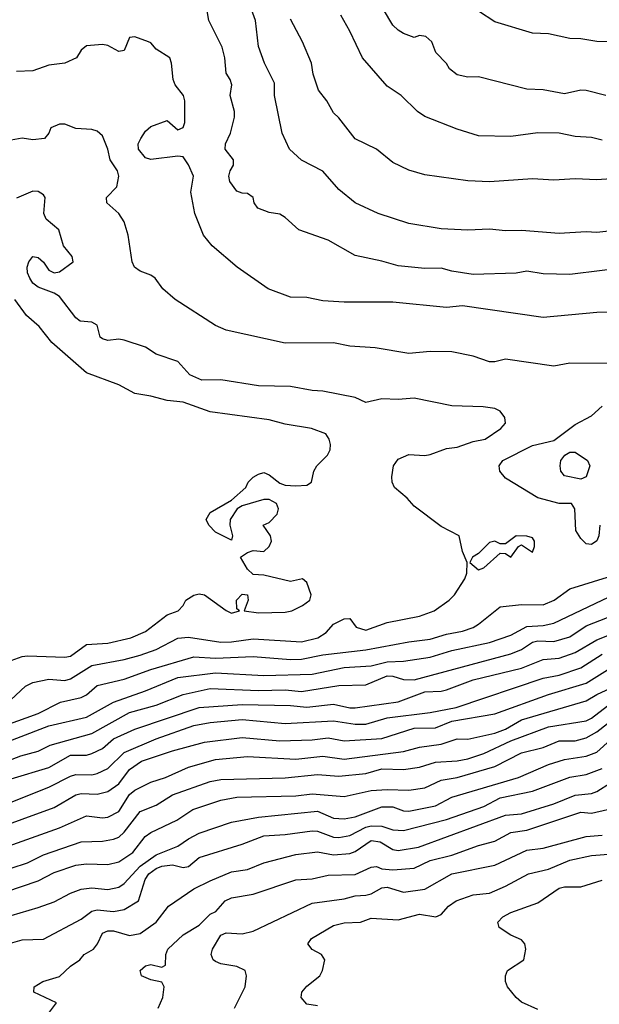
# Model space of a CAD drawing. Header units: metres. Extents: x -46681 to -43747, y -240911 to -237677.
# Tile 741 of 1056: x -46336 to -46282, y -237983 to -237891. Entities that reach past the tile are written whole.
import ezdxf

# ---------------------------------------------------------------- set-up
doc = ezdxf.new("R2010")
doc.units = ezdxf.units.M
doc.layers.add('CONTOUR_INDEX', color=1, linetype='Continuous')
doc.layers.add('CONTOUR_INTER', color=3, linetype='Continuous')

msp = doc.modelspace()

# ---------------------------------------------------------------- linework, layer by layer
at = {"layer": 'CONTOUR_INDEX'}
for points, elevation in [([(-46281.267, -237898.02), (-46283.095, -237897.538), (-46283.595, -237897.52), (-46285.095, -237897.867), (-46287.095, -237897.493), (-46288.595, -237897.441), (-46293.095, -237896.279), (-46294.095, -237896.316), (-46295.095, -237896.096), (-46295.794, -237895.52), (-46296.095, -237895.036), (-46297.076, -237894.02), (-46297.449, -237893.02), (-46298.002, -237892.52), (-46298.595, -237892.428), (-46299.095, -237892.6), (-46300.095, -237892.244), (-46300.595, -237891.93), (-46301.095, -237891.453), (-46301.935, -237890.02)], 75), ([(-46280.095, -237918.199), (-46282.095, -237918.234), (-46287.095, -237918.678), (-46294.595, -237917.592), (-46296.095, -237917.765), (-46301.095, -237917.27), (-46305.595, -237917.279), (-46307.595, -237917.152), (-46309.095, -237916.845), (-46310.595, -237916.793), (-46312.68, -237916.02), (-46315.577, -237914.02), (-46317.891, -237912.02), (-46318.71, -237911.02), (-46319.497, -237909.02), (-46319.897, -237907.02), (-46319.625, -237905.52), (-46320.095, -237904.473), (-46320.595, -237903.733), (-46321.095, -237903.675), (-46323.595, -237903.966), (-46324.095, -237903.836), (-46324.757, -237903.02), (-46324.79, -237902.52), (-46324.541, -237902.02), (-46324.095, -237901.345), (-46323.595, -237900.91), (-46322.095, -237900.334), (-46321.095, -237901.222), (-46320.595, -237901.01), (-46320.444, -237900.52), (-46320.433, -237898.52), (-46320.562, -237898.02), (-46321.35, -237897.02), (-46321.536, -237896.52), (-46321.677, -237895.02), (-46321.847, -237894.52), (-46323.095, -237893.715), (-46323.595, -237893.112), (-46323.816, -237893.02), (-46325.095, -237892.564), (-46325.595, -237892.618), (-46326.095, -237893.828), (-46326.595, -237893.928), (-46327.595, -237893.371), (-46328.095, -237893.266), (-46329.595, -237893.404), (-46330.095, -237893.795), (-46330.511, -237894.52), (-46331.595, -237895.016), (-46333.095, -237895.202), (-46334.595, -237895.712), (-46336.095, -237895.77)], 70), ([(-46285.068, -237931.52), (-46284.595, -237931.221), (-46284.095, -237931.242), (-46282.948, -237932.02), (-46282.739, -237932.52), (-46283.095, -237933.545), (-46283.595, -237933.751), (-46285.095, -237933.434), (-46285.443, -237933.02), (-46285.511, -237932.52), (-46285.44, -237932.02), (-46285.068, -237931.52)], 70), ([(-46339.095, -237959.033), (-46333.095, -237956.728), (-46329.595, -237955.91), (-46327.095, -237954.517), (-46324.095, -237953.477), (-46321.095, -237952.236), (-46317.595, -237951.802), (-46313.095, -237952.043), (-46308.595, -237951.91), (-46305.595, -237951.282), (-46303.095, -237951.143), (-46301.595, -237950.757), (-46300.095, -237950.708), (-46297.595, -237950.317), (-46295.595, -237949.719), (-46292.095, -237948.955), (-46290.095, -237948.287), (-46288.595, -237947.461), (-46287.095, -237947.382), (-46286.095, -237947.166), (-46277.095, -237942.872)], 70), ([(-46339.095, -237968.698), (-46332.095, -237966.235), (-46329.595, -237965.1), (-46328.095, -237965.292), (-46327.595, -237965.218), (-46326.595, -237964.713), (-46325.595, -237963.124), (-46325.095, -237962.73), (-46323.595, -237961.973), (-46322.25, -237961.52), (-46320.095, -237960.56), (-46317.595, -237959.859), (-46314.595, -237959.589), (-46310.095, -237959.835), (-46307.595, -237959.561), (-46305.595, -237959.829), (-46300.095, -237959.123), (-46298.595, -237958.703), (-46296.595, -237958.426), (-46295.095, -237957.949), (-46294.095, -237957.954), (-46291.595, -237957.418), (-46290.603, -237957.02), (-46289.095, -237956.165), (-46283.095, -237954.403), (-46282.095, -237953.792), (-46279.595, -237952.653)], 75), ([(-46333.117, -237983.52), (-46332.382, -237982.52), (-46334.5, -237981.52), (-46334.456, -237981.02), (-46333.662, -237980.52), (-46332.095, -237980.06), (-46331.095, -237979.121), (-46330.216, -237978.52), (-46329.797, -237978.02), (-46328.954, -237977.52), (-46328.559, -237977.02), (-46328.095, -237976.018), (-46327.595, -237975.818), (-46327.095, -237975.809), (-46325.595, -237976.258), (-46324.595, -237976.078), (-46323.113, -237975.02), (-46321.962, -237973.52), (-46319.595, -237971.89), (-46318.095, -237971.149), (-46316.095, -237970.314), (-46314.595, -237970.117), (-46313.095, -237969.483), (-46310.095, -237968.696), (-46308.095, -237968.469), (-46306.595, -237968.739), (-46305.095, -237968.608), (-46304.595, -237968.42), (-46303.095, -237967.394), (-46302.272, -237967.52), (-46301.095, -237968.23), (-46300.595, -237968.328), (-46298.701, -237968.02), (-46290.595, -237965.028), (-46289.095, -237964.921), (-46286.095, -237963.983), (-46284.095, -237963.177), (-46282.595, -237963.028), (-46282.095, -237962.84), (-46280.823, -237962.02)], 80)]:
    msp.add_lwpolyline(points, dxfattribs=dict(at, elevation=elevation))
at = {"layer": 'CONTOUR_INTER'}
for points, elevation in [([(-46279.595, -237910.492), (-46282.095, -237910.764), (-46283.095, -237910.705), (-46285.595, -237910.866), (-46289.095, -237910.578), (-46290.595, -237910.609), (-46292.095, -237910.466), (-46294.095, -237910.555), (-46296.595, -237910.42), (-46299.595, -237909.924), (-46302.436, -237909.02), (-46304.595, -237908.002), (-46306.095, -237906.757), (-46307.595, -237905.068), (-46309.595, -237904.042), (-46310.711, -237903.02), (-46311.373, -237901.52), (-46312.08, -237898.02), (-46312.095, -237896.856), (-46313.033, -237895.02), (-46313.595, -237893.441), (-46313.859, -237891.02), (-46314.778, -237888.52)], 72), ([(-46278.595, -237913.93), (-46284.595, -237914.681), (-46287.095, -237914.615), (-46288.595, -237914.387), (-46289.595, -237914.563), (-46293.595, -237914.674), (-46295.595, -237914.386), (-46296.595, -237914.107), (-46298.095, -237914.141), (-46300.595, -237913.889), (-46302.095, -237913.431), (-46304.595, -237912.934), (-46307.095, -237911.505), (-46309.835, -237910.52), (-46311.095, -237909.379), (-46311.595, -237909.079), (-46312.595, -237908.923), (-46313.639, -237908.52), (-46313.993, -237908.02), (-46314.095, -237907.519), (-46314.595, -237907.141), (-46315.095, -237907.121), (-46315.595, -237906.915), (-46316.25, -237906.02), (-46316.34, -237905.52), (-46316.214, -237905.02), (-46315.9, -237904.52), (-46315.92, -237904.02), (-46316.671, -237903.02), (-46316.651, -237902.52), (-46316.179, -237901.52), (-46315.829, -237900.02), (-46315.818, -237899.52), (-46316.215, -237898.02), (-46316.075, -237897.02), (-46316.221, -237896.52), (-46316.595, -237895.926), (-46316.721, -237894.52), (-46316.955, -237893.52), (-46318.214, -237891.02), (-46318.543, -237889.02)], 71), ([(-46280.595, -237893.024), (-46282.095, -237892.996), (-46283.595, -237892.724), (-46284.595, -237892.694), (-46286.595, -237892.267), (-46288.095, -237892.216), (-46291.595, -237891.154), (-46293.095, -237890.147)], 76), ([(-46278.095, -237905.594), (-46282.095, -237905.876), (-46284.095, -237905.784), (-46286.095, -237905.901), (-46288.095, -237905.773), (-46292.095, -237906.062), (-46294.095, -237905.956), (-46298.095, -237905.395), (-46299.595, -237904.962), (-46301.095, -237904.267), (-46302.595, -237903.007), (-46304.595, -237902.05), (-46306.095, -237900.098), (-46306.595, -237899.637), (-46307.231, -237898.52), (-46308, -237897.52), (-46308.495, -237896.02), (-46308.637, -237895.02), (-46309.503, -237893.02), (-46310.595, -237890.917)], 73), ([(-46281.595, -237902.179), (-46282.595, -237901.918), (-46284.095, -237901.832), (-46285.595, -237901.534), (-46287.595, -237901.496), (-46290.095, -237901.832), (-46293.095, -237901.78), (-46295.095, -237901.143), (-46298.095, -237899.968), (-46298.783, -237899.52), (-46300.299, -237898.02), (-46301.595, -237897.146), (-46303.917, -237894.52), (-46305.095, -237892.034), (-46305.923, -237890.52)], 74), ([(-46281.095, -237922.97), (-46284.595, -237922.959), (-46286.095, -237923.218), (-46290.595, -237922.576), (-46291.595, -237922.825), (-46292.095, -237922.813), (-46293.595, -237922.295), (-46295.595, -237921.895), (-46297.595, -237921.852), (-46299.595, -237922.038), (-46302.729, -237921.52), (-46305.095, -237921.362), (-46306.595, -237921.062), (-46311.095, -237921.093), (-46316.595, -237919.873), (-46317.595, -237919.45), (-46321.341, -237917.02), (-46322.496, -237916.02), (-46323.211, -237915.02), (-46323.595, -237914.748), (-46324.595, -237914.385), (-46325.113, -237914.02), (-46325.35, -237913.52), (-46325.701, -237911.02), (-46326.095, -237909.794), (-46326.582, -237909.02), (-46327.716, -237908.02), (-46327.732, -237907.52), (-46326.779, -237906.52), (-46326.599, -237905.52), (-46326.693, -237905.02), (-46327.387, -237904.02), (-46327.609, -237903.02), (-46328.095, -237901.766), (-46328.595, -237901.325), (-46329.095, -237901.182), (-46330.595, -237901.102), (-46331.595, -237900.694), (-46332.095, -237900.672), (-46332.923, -237901.02), (-46333.095, -237901.533), (-46333.498, -237902.02), (-46334.595, -237902.146), (-46335.595, -237901.986), (-46336.595, -237902.185)], 69), ([(-46337.095, -237954.748), (-46335.275, -237953.02), (-46334.595, -237952.677), (-46333.095, -237952.374), (-46331.595, -237952.512), (-46331.095, -237952.334), (-46329.095, -237951.111), (-46326.095, -237950.555), (-46324.595, -237950.149), (-46323.095, -237949.602), (-46321.095, -237948.57), (-46320.095, -237948.479), (-46317.095, -237948.929), (-46316.095, -237948.903), (-46314.095, -237948.61), (-46309.595, -237948.905), (-46308.071, -237948.52), (-46307.281, -237948.02), (-46306.595, -237947.242), (-46305.595, -237946.762), (-46305.095, -237946.726), (-46304.499, -237947.52), (-46303.595, -237947.811), (-46301.595, -237947.11), (-46298.599, -237946.52), (-46297.224, -237946.02), (-46295.837, -237945.02), (-46295.343, -237944.52), (-46294.386, -237943.02), (-46294.195, -237942.52), (-46294.157, -237941.52), (-46294.595, -237940.479), (-46294.9, -237939.02), (-46296.595, -237938.161), (-46299.095, -237936.267), (-46299.751, -237935.52), (-46300.913, -237934.52), (-46301.142, -237934.02), (-46301.188, -237933.52), (-46301.03, -237932.52), (-46300.595, -237931.877), (-46299.595, -237931.45), (-46298.095, -237931.537), (-46297.595, -237931.458), (-46296.095, -237930.892), (-46295.095, -237930.758), (-46293.595, -237930.235), (-46292.482, -237930.02), (-46291.037, -237929.02), (-46290.604, -237928.52), (-46290.655, -237928.02), (-46291.095, -237927.408), (-46291.595, -237927.175), (-46292.684, -237927.02), (-46295.595, -237926.926), (-46299.095, -237926.206), (-46300.595, -237926.337), (-46302.095, -237926.253), (-46303.595, -237926.625), (-46304.595, -237926.137), (-46307.595, -237925.541), (-46308.595, -237925.505), (-46310.595, -237925.128), (-46313.595, -237925.053), (-46317.095, -237924.51), (-46318.844, -237924.52), (-46319.967, -237924.02), (-46321.095, -237922.794), (-46323.095, -237922.099), (-46324.095, -237921.451), (-46326.095, -237920.793), (-46326.595, -237920.718), (-46327.595, -237920.85), (-46328.095, -237920.689), (-46328.318, -237920.52), (-46328.595, -237919.419), (-46329.095, -237919.14), (-46330.182, -237919.02), (-46330.595, -237918.716), (-46332.095, -237916.75), (-46332.595, -237916.437), (-46334.095, -237915.859), (-46334.595, -237915.507), (-46334.883, -237915.02), (-46335.088, -237914.52), (-46335.114, -237914.02), (-46334.96, -237913.52), (-46334.595, -237913.026), (-46334.095, -237913.102), (-46333.595, -237913.54), (-46333.095, -237914.288), (-46332.595, -237914.54), (-46332.095, -237914.438), (-46330.832, -237913.52), (-46330.916, -237913.02), (-46331.719, -237912.02), (-46332.154, -237910.52), (-46333.353, -237909.52), (-46333.578, -237909.02), (-46333.447, -237907.52), (-46333.595, -237907.272), (-46334.095, -237906.972), (-46334.595, -237906.94), (-46336.095, -237907.587)], 68), ([(-46336.595, -237950.638), (-46335.595, -237950.263), (-46335.095, -237950.2), (-46331.595, -237950.327), (-46331.095, -237950.236), (-46329.595, -237949.155), (-46327.595, -237949.038), (-46325.47, -237948.52), (-46324.095, -237947.94), (-46322.095, -237946.375), (-46321.06, -237946.02), (-46320.609, -237945.52), (-46320.359, -237945.02), (-46319.595, -237944.543), (-46319.095, -237944.44), (-46318.595, -237944.51), (-46316.595, -237945.99), (-46316.095, -237946.234), (-46315.365, -237946.02), (-46315.595, -237945.82), (-46315.623, -237945.02), (-46315.095, -237944.447), (-46314.595, -237944.524), (-46314.542, -237945.02), (-46314.906, -237946.02), (-46313.595, -237946.21), (-46311.095, -237946.131), (-46310.494, -237946.02), (-46309.496, -237945.52), (-46308.805, -237945.02), (-46308.673, -237944.52), (-46309.095, -237943.362), (-46309.499, -237943.02), (-46310.595, -237943.276), (-46313.095, -237942.677), (-46314.095, -237942.634), (-46314.595, -237942.132), (-46315.264, -237941.02), (-46314.595, -237940.572), (-46314.095, -237940.396), (-46313.095, -237940.485), (-46312.595, -237940.022), (-46312.386, -237939.52), (-46312.46, -237939.02), (-46313.154, -237938.02), (-46312.595, -237937.786), (-46311.851, -237937.02), (-46311.719, -237936.52), (-46311.916, -237936.02), (-46312.595, -237935.653), (-46313.095, -237935.643), (-46315.095, -237936.224), (-46315.582, -237936.52), (-46316.223, -237937.52), (-46316.242, -237938.02), (-46316.014, -237939.02), (-46316.095, -237939.436), (-46317.595, -237938.698), (-46318.217, -237938.02), (-46318.451, -237937.52), (-46318.095, -237936.846), (-46316.095, -237935.72), (-46314.758, -237934.52), (-46314.554, -237934.02), (-46314.095, -237933.562), (-46313.595, -237933.29), (-46313.095, -237933.128), (-46312.595, -237933.353), (-46311.595, -237934.119), (-46311.095, -237934.298), (-46310.095, -237934.379), (-46309.095, -237934.298), (-46308.656, -237934.02), (-46308.442, -237933.02), (-46308.167, -237932.52), (-46307.158, -237931.52), (-46306.917, -237931.02), (-46306.872, -237930.52), (-46306.992, -237930.02), (-46307.329, -237929.52), (-46308.659, -237929.02), (-46311.095, -237928.628), (-46312.595, -237928.227), (-46318.095, -237927.464), (-46320.595, -237926.59), (-46322.095, -237926.429), (-46323.595, -237926.012), (-46325.095, -237925.767), (-46326.595, -237924.964), (-46329.595, -237923.854), (-46332.835, -237921.02), (-46334.004, -237919.52), (-46335.171, -237918.52), (-46336.254, -237917.02)], 67), ([(-46281.798, -237938.02), (-46281.914, -237939.02), (-46282.095, -237939.492), (-46282.595, -237939.825), (-46283.095, -237939.775), (-46283.595, -237939.29), (-46284.034, -237938.52), (-46284.151, -237936.52), (-46284.436, -237936.02), (-46285.595, -237936.028), (-46287.595, -237935.489), (-46290.595, -237933.656), (-46291.113, -237933.02), (-46291.191, -237932.52), (-46290.844, -237932.02), (-46288.095, -237930.612), (-46286.095, -237930.14), (-46284.095, -237928.654), (-46282.595, -237927.866), (-46281.595, -237926.941)], 69), ([(-46289.595, -237939.018), (-46290.595, -237939.779), (-46291.095, -237939.766), (-46291.595, -237939.52), (-46292.095, -237939.662), (-46293.095, -237940.66), (-46293.673, -237941.02), (-46293.927, -237941.52), (-46293.095, -237942.199), (-46292.595, -237941.996), (-46291.095, -237940.655), (-46290.595, -237940.677), (-46290.095, -237941.006), (-46289.389, -237940.02), (-46289.095, -237939.878), (-46288.095, -237940.555), (-46287.902, -237940.02), (-46287.891, -237939.52), (-46288.095, -237939.221), (-46288.595, -237939.055), (-46289.595, -237939.018)], 68), ([(-46337.095, -237956.66), (-46334.095, -237955.564), (-46332.004, -237954.52), (-46330.095, -237954.076), (-46329.595, -237953.824), (-46328.595, -237952.973), (-46326.095, -237952.384), (-46323.595, -237951.48), (-46319.595, -237950.301), (-46317.595, -237950.411), (-46314.095, -237950.264), (-46310.595, -237950.554), (-46309.595, -237950.523), (-46307.595, -237950.117), (-46303.595, -237949.66), (-46299.595, -237948.903), (-46297.595, -237948.651), (-46296.095, -237948.176), (-46294.595, -237947.903), (-46293.595, -237947.562), (-46293.095, -237947.255), (-46291.095, -237945.643), (-46289.095, -237945.414), (-46287.095, -237945.455), (-46286.074, -237945.02), (-46284.595, -237943.977), (-46281.095, -237942.868)], 69), ([(-46340.095, -237961.185), (-46335.703, -237959.52), (-46334.095, -237959.088), (-46332.971, -237958.52), (-46329.095, -237957.449), (-46325.595, -237955.48), (-46323.095, -237954.803), (-46320.595, -237953.799), (-46318.095, -237953.242), (-46313.595, -237953.443), (-46311.095, -237953.357), (-46309.595, -237953.521), (-46306.095, -237952.972), (-46303.595, -237952.911), (-46301.595, -237952.072), (-46301.095, -237952.096), (-46300.095, -237952.422), (-46299.095, -237952.43), (-46290.095, -237950.004), (-46289.095, -237949.624), (-46288.095, -237948.944), (-46287.595, -237948.797), (-46286.095, -237948.883), (-46284.595, -237948.424), (-46283.095, -237947.405), (-46281.095, -237946.628)], 71), ([(-46336.595, -237961.666), (-46333.095, -237960.597), (-46331.095, -237959.468), (-46329.595, -237959.444), (-46329.095, -237959.301), (-46328.095, -237958.839), (-46327.095, -237957.949), (-46325.095, -237957.022), (-46319.095, -237955.008), (-46315.095, -237954.742), (-46310.595, -237954.836), (-46309.095, -237954.977), (-46306.595, -237954.717), (-46305.095, -237955.045), (-46304.595, -237955.034), (-46300.595, -237954.502), (-46298.095, -237953.564), (-46296.595, -237953.498), (-46296.095, -237953.368), (-46293.595, -237952.454), (-46289.095, -237951.343), (-46287.095, -237950.544), (-46285.595, -237950.409), (-46284.095, -237949.901), (-46282.095, -237948.708), (-46280.595, -237948.139)], 72), ([(-46336.595, -237963.818), (-46333.095, -237962.444), (-46331.095, -237961.422), (-46330.595, -237961.271), (-46329.095, -237961.296), (-46328.595, -237961.168), (-46327.595, -237960.686), (-46326.095, -237959.205), (-46323.095, -237957.933), (-46319.595, -237956.706), (-46318.095, -237956.427), (-46315.095, -237956.143), (-46311.095, -237956.492), (-46306.595, -237956.243), (-46304.595, -237956.567), (-46303.595, -237956.557), (-46301.595, -237955.99), (-46297.595, -237955.482), (-46295.181, -237955.02), (-46287.095, -237952.273), (-46285.595, -237951.997), (-46283.595, -237951.313), (-46281.595, -237950.063)], 73), ([(-46338.595, -237966.49), (-46332.595, -237964.327), (-46330.595, -237963.149), (-46330.095, -237963.035), (-46328.595, -237963.1), (-46327.595, -237962.831), (-46326.595, -237962.115), (-46325.595, -237960.787), (-46324.48, -237960.02), (-46321.595, -237959.039), (-46318.595, -237958.259), (-46315.095, -237957.823), (-46311.595, -237958.105), (-46308.595, -237958.039), (-46307.095, -237957.851), (-46305.595, -237958.111), (-46302.095, -237957.891), (-46299.095, -237956.952), (-46297.095, -237956.911), (-46295.595, -237956.276), (-46291.595, -237955.617), (-46286.595, -237953.797), (-46283.095, -237952.741), (-46281.095, -237951.495)], 74), ([(-46336.595, -237969.984), (-46335.095, -237969.485), (-46333.595, -237968.748), (-46330.095, -237967.525), (-46328.095, -237967.469), (-46327.095, -237967.291), (-46326.595, -237967.087), (-46326.095, -237966.622), (-46324.595, -237964.703), (-46323.095, -237964.124), (-46321.595, -237963.144), (-46318.095, -237961.92), (-46317.095, -237961.737), (-46311.095, -237961.564), (-46308.095, -237961.263), (-46306.095, -237961.403), (-46303.595, -237961.166), (-46302.095, -237960.727), (-46300.095, -237960.796), (-46298.595, -237960.559), (-46297.095, -237960.116), (-46295.095, -237959.986), (-46294.095, -237959.784), (-46292.595, -237959.286), (-46290.095, -237958.121), (-46286.595, -237956.819), (-46283.095, -237956.255), (-46282.582, -237956.02), (-46281.095, -237954.852)], 76), ([(-46337.095, -237972.18), (-46334.095, -237971.166), (-46332.595, -237970.394), (-46330.595, -237969.693), (-46329.595, -237969.572), (-46327.595, -237969.633), (-46326.595, -237969.4), (-46325.274, -237968.52), (-46324.135, -237967.02), (-46323.595, -237966.673), (-46321.17, -237965.52), (-46319.704, -237964.52), (-46317.095, -237963.642), (-46315.595, -237963.38), (-46310.095, -237963.255), (-46308.595, -237963.064), (-46305.595, -237963.311), (-46303.095, -237962.753), (-46301.595, -237962.649), (-46299.595, -237962.702), (-46298.095, -237962.486), (-46296.595, -237961.792), (-46295.095, -237961.536), (-46291.595, -237960.513), (-46289.095, -237959.238), (-46287.095, -237958.744), (-46285.595, -237958.131), (-46284.095, -237958.116), (-46283.095, -237957.85), (-46282.095, -237957.291), (-46281.095, -237956.512)], 77), ([(-46336.595, -237974.4), (-46334.095, -237973.652), (-46332.595, -237973.11), (-46331.095, -237972.294), (-46330.095, -237971.949), (-46329.095, -237971.814), (-46327.595, -237971.975), (-46326.595, -237971.761), (-46326.095, -237971.405), (-46324.595, -237969.782), (-46323.095, -237968.73), (-46321.095, -237967.927), (-46320.095, -237967.234), (-46319.095, -237966.733), (-46316.095, -237965.691), (-46313.595, -237965.237), (-46308.095, -237964.662), (-46306.595, -237965.327), (-46305.595, -237965.394), (-46304.595, -237965.189), (-46302.095, -237964.282), (-46301.095, -237964.268), (-46300.095, -237964.643), (-46299.595, -237964.675), (-46297.095, -237964.167), (-46295.595, -237963.364), (-46289.388, -237961.52), (-46286.595, -237960.333), (-46285.095, -237959.868), (-46283.095, -237959.557), (-46282.095, -237959.168), (-46280.805, -237958.02)], 78), ([(-46337.095, -237977.082), (-46335.595, -237976.653), (-46333.595, -237976.578), (-46330.095, -237974.723), (-46329.095, -237973.984), (-46328.595, -237973.856), (-46327.095, -237974.003), (-46326.095, -237973.826), (-46324.747, -237973.02), (-46324.12, -237971.02), (-46323.801, -237970.52), (-46323.122, -237970.02), (-46322.595, -237969.799), (-46321.595, -237969.663), (-46320.595, -237969.905), (-46320.095, -237969.83), (-46319.095, -237968.995), (-46315.095, -237967.751), (-46313.095, -237966.967), (-46311.095, -237966.85), (-46308.595, -237966.495), (-46308.095, -237966.53), (-46306.595, -237967.105), (-46306.095, -237967.137), (-46305.095, -237966.952), (-46303.595, -237966.149), (-46303.095, -237966.038), (-46302.095, -237966.074), (-46301.095, -237966.408), (-46300.095, -237966.475), (-46296.095, -237965.452), (-46292.595, -237964.23), (-46291.095, -237963.438), (-46288.095, -237962.804), (-46284.595, -237961.518), (-46283.095, -237961.251), (-46281.595, -237960.707)], 79), ([(-46322.927, -237983.02), (-46322.494, -237982.02), (-46322.36, -237981.02), (-46322.595, -237980.582), (-46323.595, -237980.395), (-46324.486, -237980.02), (-46324.612, -237979.52), (-46324.095, -237979.062), (-46323.595, -237978.94), (-46322.595, -237979.185), (-46322.237, -237979.02), (-46322.203, -237978.02), (-46322.013, -237977.52), (-46320.595, -237976.192), (-46319.095, -237975.299), (-46318.095, -237974.271), (-46317.566, -237974.02), (-46316.701, -237973.02), (-46316.095, -237972.741), (-46314.095, -237972.412), (-46310.095, -237971.071), (-46308.595, -237970.959), (-46307.095, -237970.625), (-46304.595, -237970.573), (-46303.095, -237969.888), (-46302.595, -237969.822), (-46302.095, -237970.027), (-46301.095, -237970.149), (-46299.095, -237969.982), (-46297.595, -237969.269), (-46295.595, -237968.773), (-46293.095, -237967.866), (-46291.595, -237967.461), (-46290.095, -237966.658), (-46288.595, -237966.436), (-46283.595, -237964.758), (-46282.595, -237964.851), (-46281.095, -237964.525)], 81), ([(-46315.804, -237983.02), (-46314.833, -237981.02), (-46314.711, -237980.02), (-46314.819, -237979.52), (-46315.595, -237979.131), (-46317.095, -237978.893), (-46317.595, -237978.681), (-46317.798, -237978.52), (-46317.992, -237978.02), (-46317.864, -237977.52), (-46317.095, -237976.208), (-46316.595, -237975.994), (-46315.095, -237976.092), (-46314.095, -237975.837), (-46308.595, -237973.245), (-46305.595, -237972.839), (-46304.595, -237972.547), (-46303.595, -237972.504), (-46303.095, -237972.374), (-46302.095, -237971.797), (-46301.595, -237971.758), (-46300.095, -237972.217), (-46298.095, -237971.946), (-46295.595, -237970.521), (-46291.595, -237969.705), (-46288.595, -237968.314), (-46287.095, -237968.112), (-46283.095, -237967.025), (-46281.595, -237966.915)], 82), ([(-46308.095, -237982.808), (-46309.095, -237982.638), (-46309.599, -237982.02), (-46309.535, -237981.52), (-46309.095, -237980.962), (-46307.88, -237980.02), (-46307.618, -237979.52), (-46307.413, -237978.52), (-46307.729, -237978.02), (-46308.595, -237977.568), (-46308.98, -237977.02), (-46308.654, -237976.52), (-46306.595, -237975.324), (-46305.595, -237975.073), (-46304.095, -237974.999), (-46303.095, -237974.631), (-46300.595, -237974.799), (-46298.595, -237974.266), (-46297.07, -237974.52), (-46296.595, -237974.31), (-46295.914, -237973.52), (-46295.192, -237973.02), (-46293.595, -237972.476), (-46292.095, -237972.293), (-46290.595, -237971.655), (-46288.463, -237970.52), (-46286.595, -237970.084), (-46284.595, -237969.224), (-46282.595, -237968.797), (-46280.595, -237968.632)], 83), ([(-46287.595, -237983.146), (-46289.095, -237982.455), (-46289.6, -237982.02), (-46290.394, -237981.02), (-46290.59, -237980.52), (-46290.599, -237980.02), (-46290.393, -237979.52), (-46288.889, -237978.52), (-46288.714, -237977.52), (-46288.781, -237977.02), (-46289.095, -237976.657), (-46290.095, -237976.23), (-46291.187, -237975.52), (-46291.317, -237975.02), (-46290.838, -237974.52), (-46290.095, -237974.094), (-46287.595, -237973.195), (-46285.595, -237971.836), (-46285.095, -237971.705), (-46283.595, -237971.726), (-46281.595, -237971.099)], 84)]:
    msp.add_lwpolyline(points, dxfattribs=dict(at, elevation=elevation))

doc.saveas('drawing.dxf')
